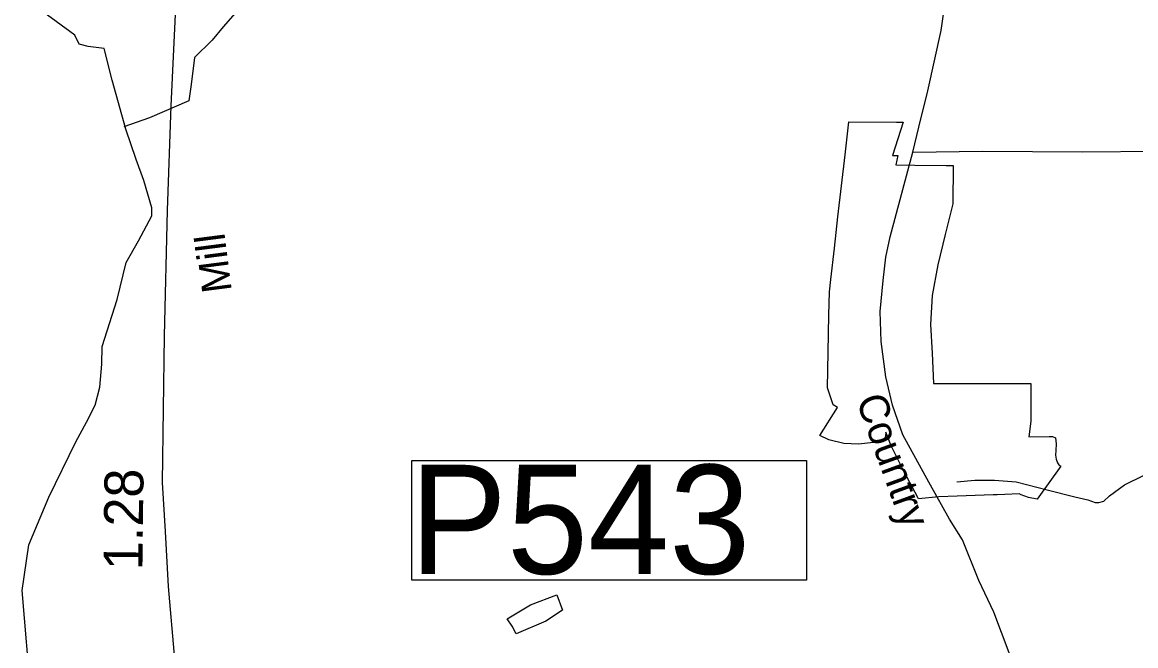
# Model space of a CAD drawing. Extents: x 2082433 to 2279600, y 546599 to 755198.
# Drawn here: x 2224294 to 2227865, y 633810 to 635808 of the extents above; entities that cross this region are included whole.
import ezdxf

# ---------------------------------------------------------------- set-up
doc = ezdxf.new("R2010")
doc.units = 0
for name, color, linetype in [('Exist Boundary Political City Limit New', 7, 'Continuous'), ('Exist Hydrographic Creek Single Shore', 7, 'Continuous'), ('Exist Hydrographic Misc Water Feature', 7, 'Continuous'), ('Exist Road Secondary Mileage Hundredths English Label', 7, 'Continuous'), ('Exist Road Secondary Structure Pipe Number Label', 7, 'Continuous'), ('Exist Road Secondary Type 51 Attributed', 7, 'Continuous'), ('Exist Road Secondary Type 51 Label', 7, 'Continuous'), ('Map Preparation Boundary City Limit Buffer Line', 7, 'Continuous')]:
    doc.layers.add(name, color=color, linetype=linetype)

msp = doc.modelspace()

# ---------------------------------------------------------------- linework, layer by layer
at = {"layer": 'Exist Boundary Political City Limit New'}
msp.add_lwpolyline([(2227528.5, 634529.8), (2227521.8, 634479.9), (2227587.2, 634480.5), (2227598.5, 634480.1), (2227607.8, 634475.8), (2227609.8, 634456.5), (2227608.8, 634436.1), (2227608, 634420.6), (2227610.5, 634408.1), (2227614.2, 634396.4), (2227618.2, 634389.6), (2227625.2, 634385.9), (2227549.2, 634279.4), (2227521.2, 634285.2), (2227498.2, 634293.9), (2227491.8, 634296.4), (2227445.2, 634294.7), (2227421.2, 634293.8), (2227407.8, 634293.3), (2227321.2, 634290.2), (2227292.8, 634289.2), (2227233.5, 634287.1), (2227168.8, 634281.2), (2227166.8, 634284.7), (2227123.8, 634364.9), (2227081.2, 634450.8), (2227063.5, 634494.4), (2227063, 634480.8), (2227058.5, 634472.4), (2227049.2, 634467.6), (2227024.5, 634461.8), (2226975.8, 634455.7), (2226928.5, 634458.1), (2226880.5, 634469.9), (2226852.5, 634483.4), (2226908.2, 634573.4), (2226895, 634582.2), (2226876.2, 634636.3), (2226878.8, 634750.5), (2226881.2, 634869.4), (2226882.8, 634944.7), (2226887.2, 634983.6), (2226898.8, 635084.7), (2226910.2, 635184.8), (2226921.8, 635284.6), (2226933.2, 635384), (2226945.2, 635489.6), (2227097.8, 635488.2), (2227119.2, 635488.1), (2227085.2, 635381.1), (2227102.5, 635381), (2227095.5, 635351.6), (2227157, 635350.8), (2227257, 635349.4), (2227259, 635349.4), (2227279.5, 635349.2), (2227278.8, 635226.5), (2227254, 635128.4), (2227230.2, 635031.2), (2227212, 634932.8), (2227206.5, 634839.4), (2227212.8, 634747.8), (2227216.2, 634650.7), (2227321.2, 634650.4), (2227426.2, 634650.1), (2227528.8, 634649.9), (2227528.5, 634529.8)], dxfattribs=at)
at = {"layer": 'Exist Hydrographic Creek Single Shore'}
msp.add_lwpolyline([(2224322, 633645.4), (2224293.9, 633987.1), (2224314.5, 634133), (2224378.8, 634286), (2224466.1, 634463.4), (2224500.3, 634526.9), (2224527.6, 634580.7), (2224542.9, 634638.7), (2224549.2, 634712.7), (2224550.6, 634769.3), (2224598.1, 634920.1), (2224627.4, 635038.8), (2224667.2, 635108), (2224709.1, 635187.6), (2224709.8, 635213.4), (2224684, 635300.7), (2224659.6, 635368.5), (2224625.7, 635465.6), (2224581.7, 635622.7), (2224556.5, 635724), (2224505.6, 635730.3), (2224476.2, 635737.9), (2224462.3, 635766.6), (2224358.9, 635842.7)], dxfattribs=at)
at = {"layer": 'Exist Hydrographic Misc Water Feature'}
for points in [[(2224983.7, 635846.3), (2224937.9, 635793.9), (2224902.5, 635751.4), (2224846.7, 635695), (2224835.4, 635609.1), (2224828, 635557), (2224702.3, 635502.2), (2224619.1, 635473.4)], [(2227290.9, 634335.7), (2227348.9, 634340), (2227386.9, 634340.4), (2227412.7, 634340.5), (2227481.2, 634335), (2227581.1, 634309.8), (2227669.4, 634286.7), (2227711.3, 634277.2), (2227735.3, 634269.1), (2227747.3, 634269.3), (2227763.3, 634273.4), (2227781.2, 634289.8), (2227796.8, 634301.6), (2227829, 634326), (2227892.7, 634356.5)], [(2226008.1, 633973.3), (2226027, 633923.4), (2225973.2, 633888.9), (2225877.7, 633848.2), (2225865.6, 633872.3), (2225849, 633896.3), (2225924.4, 633940.5), (2226008.1, 633973.3)]]:
    msp.add_lwpolyline(points, dxfattribs=at)
at = {"layer": 'Exist Road Secondary Structure Pipe Number Label'}
msp.add_lwpolyline([(2225543.2, 634404), (2226809.4, 634404), (2226809.4, 634020.1), (2225543.2, 634020.1)], close=True, dxfattribs=at)
at = {"layer": 'Exist Road Secondary Type 51 Attributed'}
for points in [[(2227150.5, 635391.8), (2227170, 635472.4), (2227198.6, 635588.8), (2227241.5, 635781.8), (2227261, 635924.8), (2227296.1, 636151.7), (2227339, 636463.7), (2227367.6, 636946.1), (2227375.4, 637195.7), (2227391, 637517.5), (2227377.5, 637725)], [(2224701.8, 631541.7), (2224730.4, 631626.5), (2224770.9, 631764), (2224791.9, 631833.9), (2224835.6, 632005.7), (2224850.2, 632111.8), (2224857.2, 632232.7), (2224868.4, 632408), (2224882.7, 632637.7), (2224894.9, 632905.2), (2224887.2, 633010.7), (2224867, 633152.5), (2224811.8, 633526.1), (2224783.2, 633766.4), (2224762.9, 633999.6), (2224753.8, 634176.3), (2224744.1, 634332.8), (2224750.3, 634802.8), (2224759.4, 635205.1), (2224771.3, 635541), (2224799.6, 636128.2)], [(2227910.3, 632265.8), (2227860.9, 632505.7), (2227820.6, 632711.1), (2227780.3, 632877.6), (2227745.2, 633028.4), (2227715.3, 633144.1), (2227669.8, 633246.1), (2227585.3, 633456.1), (2227483.8, 633722), (2227409.7, 633917.7), (2227361.6, 634019.1), (2227309.6, 634149.7), (2227268, 634216), (2227201.7, 634334.4), (2227118, 634485.6), (2227085.5, 634580.5), (2227063.4, 634672.2), (2227049.1, 634785.3), (2227045.2, 634880.8), (2227055.6, 634980.9), (2227063.4, 635055), (2227077.7, 635120.7), (2227150.5, 635391.8)], [(2227150.5, 635391.8), (2227373.8, 635395.3), (2227694.9, 635392.6), (2228184.1, 635397.3)]]:
    msp.add_lwpolyline(points, dxfattribs=at)
at = {"layer": 'Map Preparation Boundary City Limit Buffer Line'}
msp.add_lwpolyline([(2227528.5, 634529.8), (2227521.8, 634479.9), (2227587.2, 634480.5), (2227598.5, 634480.1), (2227607.8, 634475.8), (2227609.8, 634456.5), (2227608.8, 634436.1), (2227608, 634420.6), (2227610.5, 634408.1), (2227614.2, 634396.4), (2227618.2, 634389.6), (2227625.2, 634385.9), (2227549.2, 634279.4), (2227521.2, 634285.2), (2227498.2, 634293.9), (2227491.8, 634296.4), (2227445.2, 634294.7), (2227421.2, 634293.8), (2227407.8, 634293.3), (2227321.2, 634290.2), (2227292.8, 634289.2), (2227233.5, 634287.1), (2227168.8, 634281.2), (2227166.8, 634284.7), (2227123.8, 634364.9), (2227081.2, 634450.8), (2227063.5, 634494.4), (2227063, 634480.8), (2227058.5, 634472.4), (2227049.2, 634467.6), (2227024.5, 634461.8), (2226975.8, 634455.7), (2226928.5, 634458.1), (2226880.5, 634469.9), (2226852.5, 634483.4), (2226908.2, 634573.4), (2226895, 634582.2), (2226876.2, 634636.3), (2226878.8, 634750.5), (2226881.2, 634869.4), (2226882.8, 634944.7), (2226887.2, 634983.6), (2226898.8, 635084.7), (2226910.2, 635184.8), (2226921.8, 635284.6), (2226933.2, 635384), (2226945.2, 635489.6), (2227097.8, 635488.2), (2227119.2, 635488.1), (2227085.2, 635381.1), (2227102.5, 635381), (2227095.5, 635351.6), (2227157, 635350.8), (2227257, 635349.4), (2227259, 635349.4), (2227279.5, 635349.2), (2227278.8, 635226.5), (2227254, 635128.4), (2227230.2, 635031.2), (2227212, 634932.8), (2227206.5, 634839.4), (2227212.8, 634747.8), (2227216.2, 634650.7), (2227321.2, 634650.4), (2227426.2, 634650.1), (2227528.8, 634649.9), (2227528.5, 634529.8)], dxfattribs=at)

# ---------------------------------------------------------------- texts
at = {"layer": 'Exist Road Secondary Mileage Hundredths English Label'}
msp.add_text('1.28', height=125, rotation=89.3456, dxfattribs=at).set_placement((2224679.2, 634051.6))
at = {"layer": 'Exist Road Secondary Structure Pipe Number Label'}
msp.add_text('P543', height=350, dxfattribs=at).set_placement((2225536.1, 634039.9))
at = {"layer": 'Exist Road Secondary Type 51 Label'}
for s, rotation, p in [('Mill', 97.3467, (2224966.2, 634947.5)), ('Country', 289.9212, (2226967.4, 634597.6))]:
    msp.add_text(s, height=95, rotation=rotation, dxfattribs=at).set_placement(p)

doc.saveas('drawing.dxf')
